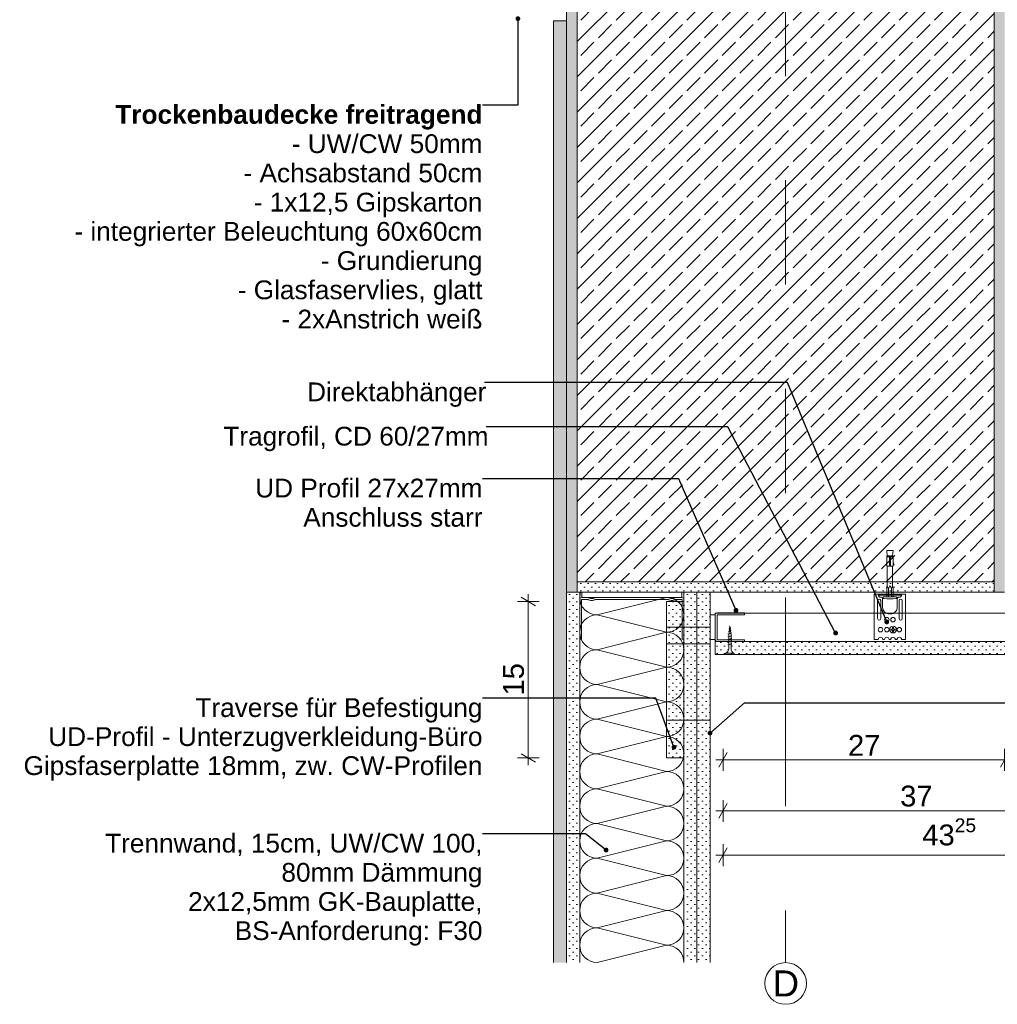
# Model space of a CAD drawing. Header units: metres. Extents: x -4 to 100, y -11 to 17.
# Tile 695 of 728: x 82.452 to 83.389, y -11.039 to -10.095. Entities that reach past the tile are written whole.
import ezdxf

# ---------------------------------------------------------------- set-up
doc = ezdxf.new("R2010")
doc.units = ezdxf.units.M
doc.header["$MEASUREMENT"] = 0
doc.linetypes.add('Strichlinie doppelt', pattern=[0.546806, 0.264583, -0.105833, 0.070556, -0.105833])
doc.linetypes.add('Wipeout_Contour', pattern=[1, 0, -1])
for name, color, linetype in [('152 - Bemaßung_ Beschriftung.Ausbau', 7, 'Continuous'), ('301 - Elemente.Linie', 7, 'Continuous'), ('302 - Elemente.Schraffur', 7, 'Continuous'), ('451 - Universal.Achsen Raster', 7, 'Continuous'), ('606 - Struktur.Wand Innen Ausbau', 7, 'Continuous'), ('608 - Struktur.Träger', 7, 'Continuous'), ('653 - Abdeckung.TB Verkofferung', 7, 'Continuous'), ('660 - Unterkonstruktion.Trockenbau', 7, 'Continuous'), ('Neubau_606 - Struktur.Wand Innen Ausbau', 7, 'Continuous'), ('Neubau_653 - Abdeckung.TB Verkofferung', 7, 'Continuous'), ('Neubau_660 - Unterkonstruktion.Trockenbau', 7, 'Continuous')]:
    doc.layers.add(name, color=color, linetype=linetype)
doc.styles.add('ERSTELLTER_STIL_1', font='txt')
doc.styles.add('ERSTELLTER_STIL_2', font='txt')
doc.dimstyles.new('ERSTELLTER_STIL__15', dxfattribs={"dimtxt": 0.02, "dimasz": 0.01064, "dimexe": 0.18, "dimexo": 0.0625, "dimgap": 0, "dimtad": 1, "dimtih": 1, "dimtoh": 1, "dimzin": 0, "dimdsep": 46, "dimtxsty": 'ERSTELLTER_STIL_2', "dimblk": 'ARROWHEAD_2', "dimblk1": 'ARROWHEAD_2', "dimblk2": 'ARROWHEAD_2', "dimcen": 0.09, "dimse1": 1, "dimse2": 1, "dimclrd": 7, "dimclre": 7, "dimclrt": 7, "dimazin": 0, "dimtfac": 1, "dimtdec": 4, "dimtmove": 0, "dimatfit": 3, "dimfxl": 1, "dimtolj": 1, "dimtzin": 0, "dimarcsym": 0})
doc.dimstyles.new('ERSTELLTER_STIL__17', dxfattribs={"dimtxt": 0.02, "dimasz": 0.01064, "dimexe": 0.18, "dimexo": 0.0625, "dimgap": 0, "dimtad": 1, "dimzin": 0, "dimdsep": 46, "dimtxsty": 'ERSTELLTER_STIL_2', "dimblk": 'ARROWHEAD_2', "dimblk1": 'ARROWHEAD_2', "dimblk2": 'ARROWHEAD_2', "dimcen": 0.09, "dimse1": 1, "dimse2": 1, "dimclrd": 7, "dimclre": 7, "dimclrt": 7, "dimazin": 0, "dimtfac": 1, "dimtdec": 4, "dimtmove": 0, "dimatfit": 3, "dimfxl": 1, "dimtolj": 1, "dimtzin": 0, "dimarcsym": 0})
doc.dimstyles.new('ERSTELLTER_STIL__7', dxfattribs={"dimtxt": 0.18, "dimasz": 0.00912, "dimexe": 0.18, "dimexo": 0.0625, "dimgap": 0, "dimtad": 0, "dimtih": 1, "dimtoh": 1, "dimdec": 4, "dimzin": 0, "dimdsep": 46, "dimcen": 0.09, "dimadec": 0, "dimazin": 0, "dimtfac": 1, "dimtdec": 4, "dimtmove": 0, "dimatfit": 3, "dimldrblk": 'ARROWHEAD_11', "dimfxl": 1, "dimtolj": 1, "dimtzin": 0, "dimarcsym": 0})
pattern_1 = [(45, (74.88612, -16.349286), (-0.003535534, 0.003535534), [0, -0.005])]

# ---------------------------------------------------------------- blocks, each defined once
blk = doc.blocks.new('*X797', base_point=(74.88612, -16.34929))
at = {"layer": 'Neubau_606 - Struktur.Wand Innen Ausbau', "color": 1, "linetype": 'Continuous', "lineweight": 5}
for p, q in [((82.98892, -10.64603), (82.9886, -10.64929)), ((82.98945, -10.64429), (82.98892, -10.64603)), ((83.07194, -10.64929), (83.05194, -10.64429)), ((83.07519, -10.64897), (83.07831, -10.64802)), ((83.07831, -10.64802), (83.0812, -10.64648)), ((83.0812, -10.64648), (83.08372, -10.6444)), ((83.08372, -10.6444), (83.08382, -10.64429)), ((82.9886, -10.64929), (82.98892, -10.65254)), ((82.98892, -10.65254), (82.98987, -10.65566)), ((82.98987, -10.65566), (82.99141, -10.65855)), ((83.07194, -10.64929), (83.00527, -10.66595)), ((83.07194, -10.64929), (83.07519, -10.64897)), ((83.07519, -10.64961), (83.07194, -10.64929)), ((83.07831, -10.65055), (83.07519, -10.64961)), ((83.0812, -10.65209), (83.07831, -10.65055)), ((83.08372, -10.65417), (83.0812, -10.65209)), ((83.08579, -10.65669), (83.08372, -10.65417)), ((83.08733, -10.65957), (83.08579, -10.65669)), ((82.99141, -10.65855), (82.99348, -10.66107)), ((82.99348, -10.66107), (82.99601, -10.66314)), ((82.99601, -10.66314), (82.99889, -10.66468)), ((82.99889, -10.66468), (83.00202, -10.66563)), ((83.00202, -10.66627), (82.99889, -10.66722)), ((83.00202, -10.66563), (83.00527, -10.66595)), ((83.00527, -10.66595), (83.00202, -10.66627)), ((83.07194, -10.68262), (83.00527, -10.66595)), ((83.08828, -10.6627), (83.08733, -10.65957)), ((83.0886, -10.66595), (83.08828, -10.6627)), ((83.08828, -10.6692), (83.0886, -10.66595)), ((82.98987, -10.67624), (82.98892, -10.67937)), ((82.99141, -10.67336), (82.98987, -10.67624)), ((82.99348, -10.67083), (82.99141, -10.67336)), ((82.99601, -10.66876), (82.99348, -10.67083)), ((82.99889, -10.66722), (82.99601, -10.66876)), ((83.08372, -10.67774), (83.08579, -10.67521)), ((83.08579, -10.67521), (83.08733, -10.67233)), ((83.08733, -10.67233), (83.08828, -10.6692)), ((82.98892, -10.67937), (82.9886, -10.68262)), ((82.9886, -10.68262), (82.98892, -10.68587)), ((82.98892, -10.68587), (82.98987, -10.689)), ((83.07194, -10.68262), (83.00527, -10.69929)), ((83.07194, -10.68262), (83.07519, -10.6823)), ((83.07519, -10.68294), (83.07194, -10.68262)), ((83.07519, -10.6823), (83.07831, -10.68135)), ((83.07831, -10.68389), (83.07519, -10.68294)), ((83.07831, -10.68135), (83.0812, -10.67981)), ((83.0812, -10.68543), (83.07831, -10.68389)), ((83.0812, -10.67981), (83.08372, -10.67774)), ((83.08372, -10.6875), (83.0812, -10.68543)), ((82.98987, -10.689), (82.99141, -10.69188)), ((82.99141, -10.69188), (82.99348, -10.6944)), ((82.99348, -10.6944), (82.99601, -10.69648)), ((83.08579, -10.69003), (83.08372, -10.6875)), ((83.08733, -10.69291), (83.08579, -10.69003)), ((83.08828, -10.69603), (83.08733, -10.69291)), ((82.99348, -10.70417), (82.99141, -10.70669)), ((82.99601, -10.70209), (82.99348, -10.70417)), ((82.99601, -10.69648), (82.99889, -10.69802)), ((82.99889, -10.70055), (82.99601, -10.70209)), ((82.99889, -10.69802), (83.00202, -10.69897)), ((83.00202, -10.69961), (82.99889, -10.70055)), ((83.00202, -10.69897), (83.00527, -10.69929)), ((83.00527, -10.69929), (83.00202, -10.69961)), ((83.07194, -10.71595), (83.00527, -10.69929)), ((83.08733, -10.70566), (83.08828, -10.70254)), ((83.0886, -10.69929), (83.08828, -10.69603)), ((83.08828, -10.70254), (83.0886, -10.69929)), ((82.98892, -10.7127), (82.9886, -10.71595)), ((82.98987, -10.70957), (82.98892, -10.7127)), ((82.99141, -10.70669), (82.98987, -10.70957)), ((83.07831, -10.71468), (83.0812, -10.71314)), ((83.0812, -10.71314), (83.08372, -10.71107)), ((83.08372, -10.71107), (83.08579, -10.70855)), ((83.08579, -10.70855), (83.08733, -10.70566)), ((82.9886, -10.71595), (82.98892, -10.7192)), ((82.98892, -10.7192), (82.98987, -10.72233)), ((82.98987, -10.72233), (82.99141, -10.72521)), ((83.07194, -10.71595), (83.00527, -10.73262)), ((83.07194, -10.71595), (83.07519, -10.71563)), ((83.07519, -10.71627), (83.07194, -10.71595)), ((83.07519, -10.71563), (83.07831, -10.71468)), ((83.07831, -10.71722), (83.07519, -10.71627)), ((83.0812, -10.71876), (83.07831, -10.71722)), ((83.08372, -10.72083), (83.0812, -10.71876)), ((83.08579, -10.72336), (83.08372, -10.72083)), ((83.08733, -10.72624), (83.08579, -10.72336)), ((82.99141, -10.72521), (82.99348, -10.72774)), ((82.99348, -10.72774), (82.99601, -10.72981)), ((82.99601, -10.72981), (82.99889, -10.73135)), ((82.99889, -10.73135), (83.00202, -10.7323)), ((83.00202, -10.73294), (82.99889, -10.73389)), ((83.00202, -10.7323), (83.00527, -10.73262)), ((83.00527, -10.73262), (83.00202, -10.73294)), ((83.07194, -10.74929), (83.00527, -10.73262)), ((83.08828, -10.72937), (83.08733, -10.72624)), ((83.0886, -10.73262), (83.08828, -10.72937)), ((83.08828, -10.73587), (83.0886, -10.73262)), ((82.99141, -10.74003), (82.98987, -10.74291)), ((82.99348, -10.7375), (82.99141, -10.74003)), ((82.99601, -10.73543), (82.99348, -10.7375)), ((82.99889, -10.73389), (82.99601, -10.73543)), ((83.08372, -10.7444), (83.08579, -10.74188)), ((83.08579, -10.74188), (83.08733, -10.739)), ((83.08733, -10.739), (83.08828, -10.73587)), ((82.98892, -10.74603), (82.9886, -10.74929)), ((82.9886, -10.74929), (82.98892, -10.75254)), ((82.98987, -10.74291), (82.98892, -10.74603)), ((83.07194, -10.74929), (83.00527, -10.76595)), ((83.07194, -10.74929), (83.07519, -10.74897)), ((83.07519, -10.74961), (83.07194, -10.74929)), ((83.07519, -10.74897), (83.07831, -10.74802)), ((83.07831, -10.75055), (83.07519, -10.74961)), ((83.07831, -10.74802), (83.0812, -10.74648)), ((83.0812, -10.75209), (83.07831, -10.75055)), ((83.0812, -10.74648), (83.08372, -10.7444)), ((82.98892, -10.75254), (82.98987, -10.75566)), ((82.98987, -10.75566), (82.99141, -10.75855)), ((82.99141, -10.75855), (82.99348, -10.76107)), ((82.99348, -10.76107), (82.99601, -10.76314)), ((83.08372, -10.75417), (83.0812, -10.75209)), ((83.08579, -10.75669), (83.08372, -10.75417)), ((83.08733, -10.75957), (83.08579, -10.75669)), ((83.08828, -10.7627), (83.08733, -10.75957)), ((82.99348, -10.77083), (82.99141, -10.77336)), ((82.99601, -10.76876), (82.99348, -10.77083)), ((82.99601, -10.76314), (82.99889, -10.76468)), ((82.99889, -10.76722), (82.99601, -10.76876)), ((82.99889, -10.76468), (83.00202, -10.76563)), ((83.00202, -10.76627), (82.99889, -10.76722)), ((83.00202, -10.76563), (83.00527, -10.76595)), ((83.00527, -10.76595), (83.00202, -10.76627)), ((83.07194, -10.78262), (83.00527, -10.76595)), ((83.08733, -10.77233), (83.08828, -10.7692)), ((83.0886, -10.76595), (83.08828, -10.7627)), ((83.08828, -10.7692), (83.0886, -10.76595)), ((82.98892, -10.77937), (82.9886, -10.78262)), ((82.98987, -10.77624), (82.98892, -10.77937)), ((82.99141, -10.77336), (82.98987, -10.77624)), ((83.07831, -10.78135), (83.0812, -10.77981)), ((83.0812, -10.77981), (83.08372, -10.77774)), ((83.08372, -10.77774), (83.08579, -10.77521)), ((83.08579, -10.77521), (83.08733, -10.77233)), ((82.9886, -10.78262), (82.98892, -10.78587)), ((82.98892, -10.78587), (82.98987, -10.789)), ((82.98987, -10.789), (82.99141, -10.79188)), ((83.07194, -10.78262), (83.00527, -10.79929)), ((83.07194, -10.78262), (83.07519, -10.7823)), ((83.07519, -10.78294), (83.07194, -10.78262)), ((83.07519, -10.7823), (83.07831, -10.78135)), ((83.07831, -10.78389), (83.07519, -10.78294)), ((83.0812, -10.78543), (83.07831, -10.78389)), ((83.08372, -10.7875), (83.0812, -10.78543)), ((83.08579, -10.79003), (83.08372, -10.7875)), ((82.99141, -10.79188), (82.99348, -10.7944)), ((82.99348, -10.7944), (82.99601, -10.79648)), ((82.99601, -10.79648), (82.99889, -10.79802)), ((82.99889, -10.79802), (83.00202, -10.79897)), ((83.00202, -10.79897), (83.00527, -10.79929)), ((83.08733, -10.79291), (83.08579, -10.79003)), ((83.08828, -10.79603), (83.08733, -10.79291)), ((83.0886, -10.79929), (83.08828, -10.79603)), ((82.99141, -10.80669), (82.98987, -10.80957)), ((82.99348, -10.80417), (82.99141, -10.80669)), ((82.99601, -10.80209), (82.99348, -10.80417)), ((82.99889, -10.80055), (82.99601, -10.80209)), ((83.00202, -10.79961), (82.99889, -10.80055)), ((83.00527, -10.79929), (83.00202, -10.79961)), ((83.07194, -10.81595), (83.00527, -10.79929)), ((83.08372, -10.81107), (83.08579, -10.80855)), ((83.08579, -10.80855), (83.08733, -10.80566)), ((83.08733, -10.80566), (83.08828, -10.80254)), ((83.08828, -10.80254), (83.0886, -10.79929)), ((82.98892, -10.8127), (82.9886, -10.81595)), ((82.9886, -10.81595), (82.98892, -10.8192)), ((82.98987, -10.80957), (82.98892, -10.8127)), ((83.07194, -10.81595), (83.00527, -10.83262)), ((83.07194, -10.81595), (83.07519, -10.81563)), ((83.07519, -10.81627), (83.07194, -10.81595)), ((83.07519, -10.81563), (83.07831, -10.81468)), ((83.07831, -10.81722), (83.07519, -10.81627)), ((83.07831, -10.81468), (83.0812, -10.81314)), ((83.0812, -10.81876), (83.07831, -10.81722)), ((83.0812, -10.81314), (83.08372, -10.81107)), ((82.98892, -10.8192), (82.98987, -10.82233)), ((82.98987, -10.82233), (82.99141, -10.82521)), ((82.99141, -10.82521), (82.99348, -10.82774)), ((83.08372, -10.82083), (83.0812, -10.81876)), ((83.08579, -10.82336), (83.08372, -10.82083)), ((83.08733, -10.82624), (83.08579, -10.82336)), ((83.08828, -10.82937), (83.08733, -10.82624)), ((82.99348, -10.82774), (82.99601, -10.82981)), ((82.99601, -10.83543), (82.99348, -10.8375)), ((82.99601, -10.82981), (82.99889, -10.83135)), ((82.99889, -10.83389), (82.99601, -10.83543)), ((82.99889, -10.83135), (83.00202, -10.8323)), ((83.00202, -10.83294), (82.99889, -10.83389)), ((83.00202, -10.8323), (83.00527, -10.83262)), ((83.00527, -10.83262), (83.00202, -10.83294)), ((83.07194, -10.84929), (83.00527, -10.83262)), ((83.08733, -10.839), (83.08828, -10.83587)), ((83.0886, -10.83262), (83.08828, -10.82937)), ((83.08828, -10.83587), (83.0886, -10.83262)), ((82.98892, -10.84603), (82.9886, -10.84929)), ((82.98987, -10.84291), (82.98892, -10.84603)), ((82.99141, -10.84003), (82.98987, -10.84291)), ((82.99348, -10.8375), (82.99141, -10.84003)), ((83.0812, -10.84648), (83.08372, -10.8444)), ((83.08372, -10.8444), (83.08579, -10.84188)), ((83.08579, -10.84188), (83.08733, -10.839)), ((82.9886, -10.84929), (82.98892, -10.85254)), ((82.98892, -10.85254), (82.98987, -10.85566)), ((82.98987, -10.85566), (82.99141, -10.85855)), ((83.07194, -10.84929), (83.00527, -10.86595)), ((83.07194, -10.84929), (83.07519, -10.84897)), ((83.07519, -10.84961), (83.07194, -10.84929)), ((83.07519, -10.84897), (83.07831, -10.84802)), ((83.07831, -10.85055), (83.07519, -10.84961)), ((83.07831, -10.84802), (83.0812, -10.84648)), ((83.0812, -10.85209), (83.07831, -10.85055)), ((83.08372, -10.85417), (83.0812, -10.85209)), ((83.08579, -10.85669), (83.08372, -10.85417)), ((82.99141, -10.85855), (82.99348, -10.86107)), ((82.99348, -10.86107), (82.99601, -10.86314)), ((82.99601, -10.86314), (82.99889, -10.86468)), ((82.99889, -10.86468), (83.00202, -10.86563)), ((83.08733, -10.85957), (83.08579, -10.85669)), ((83.08828, -10.8627), (83.08733, -10.85957)), ((83.0886, -10.86595), (83.08828, -10.8627)), ((82.99141, -10.87336), (82.98987, -10.87624)), ((82.99348, -10.87083), (82.99141, -10.87336)), ((82.99601, -10.86876), (82.99348, -10.87083)), ((82.99889, -10.86722), (82.99601, -10.86876)), ((83.00202, -10.86627), (82.99889, -10.86722)), ((83.00202, -10.86563), (83.00527, -10.86595)), ((83.00527, -10.86595), (83.00202, -10.86627)), ((83.07194, -10.88262), (83.00527, -10.86595)), ((83.08579, -10.87521), (83.08733, -10.87233)), ((83.08733, -10.87233), (83.08828, -10.8692)), ((83.08828, -10.8692), (83.0886, -10.86595)), ((82.98892, -10.87937), (82.9886, -10.88262)), ((82.9886, -10.88262), (82.98892, -10.88587)), ((82.98987, -10.87624), (82.98892, -10.87937)), ((83.07194, -10.88262), (83.00527, -10.89929)), ((83.07194, -10.88262), (83.07519, -10.8823)), ((83.07519, -10.88294), (83.07194, -10.88262)), ((83.07519, -10.8823), (83.07831, -10.88135)), ((83.07831, -10.88389), (83.07519, -10.88294)), ((83.07831, -10.88135), (83.0812, -10.87981)), ((83.0812, -10.88543), (83.07831, -10.88389)), ((83.0812, -10.87981), (83.08372, -10.87774)), ((83.08372, -10.87774), (83.08579, -10.87521)), ((82.98892, -10.88587), (82.98987, -10.889)), ((82.98987, -10.889), (82.99141, -10.89188)), ((82.99141, -10.89188), (82.99348, -10.8944)), ((83.08372, -10.8875), (83.0812, -10.88543)), ((83.08579, -10.89003), (83.08372, -10.8875)), ((83.08733, -10.89291), (83.08579, -10.89003)), ((83.08828, -10.89603), (83.08733, -10.89291)), ((82.99348, -10.8944), (82.99601, -10.89648)), ((82.99601, -10.90209), (82.99348, -10.90417)), ((82.99601, -10.89648), (82.99889, -10.89802)), ((82.99889, -10.90055), (82.99601, -10.90209)), ((82.99889, -10.89802), (83.00202, -10.89897)), ((83.00202, -10.89961), (82.99889, -10.90055)), ((83.00202, -10.89897), (83.00527, -10.89929)), ((83.00527, -10.89929), (83.00202, -10.89961)), ((83.07194, -10.91595), (83.00527, -10.89929)), ((83.08733, -10.90566), (83.08828, -10.90254)), ((83.0886, -10.89929), (83.08828, -10.89603)), ((83.08828, -10.90254), (83.0886, -10.89929)), ((82.98987, -10.90957), (82.98892, -10.9127)), ((82.99141, -10.90669), (82.98987, -10.90957)), ((82.99348, -10.90417), (82.99141, -10.90669)), ((83.0812, -10.91314), (83.08372, -10.91107)), ((83.08372, -10.91107), (83.08579, -10.90855)), ((83.08579, -10.90855), (83.08733, -10.90566)), ((82.98892, -10.9127), (82.9886, -10.91595)), ((82.9886, -10.91595), (82.98892, -10.9192)), ((82.98892, -10.9192), (82.98987, -10.92233)), ((83.07194, -10.91595), (83.00527, -10.93262)), ((83.07194, -10.91595), (83.07519, -10.91563)), ((83.07519, -10.91627), (83.07194, -10.91595)), ((83.07519, -10.91563), (83.07831, -10.91468)), ((83.07831, -10.91722), (83.07519, -10.91627)), ((83.07831, -10.91468), (83.0812, -10.91314)), ((83.0812, -10.91876), (83.07831, -10.91722)), ((83.08372, -10.92083), (83.0812, -10.91876)), ((83.08579, -10.92336), (83.08372, -10.92083)), ((82.98987, -10.92233), (82.99141, -10.92521)), ((82.99141, -10.92521), (82.99348, -10.92774)), ((82.99348, -10.92774), (82.99601, -10.92981)), ((82.99601, -10.92981), (82.99889, -10.93135)), ((82.99889, -10.93135), (83.00202, -10.9323)), ((83.08733, -10.92624), (83.08579, -10.92336)), ((83.08828, -10.92937), (83.08733, -10.92624)), ((83.0886, -10.93262), (83.08828, -10.92937)), ((82.99141, -10.94003), (82.98987, -10.94291)), ((82.99348, -10.9375), (82.99141, -10.94003)), ((82.99601, -10.93543), (82.99348, -10.9375)), ((82.99889, -10.93389), (82.99601, -10.93543)), ((83.00202, -10.93294), (82.99889, -10.93389)), ((83.00202, -10.9323), (83.00527, -10.93262)), ((83.00527, -10.93262), (83.00202, -10.93294)), ((83.07194, -10.94929), (83.00527, -10.93262)), ((83.08579, -10.94188), (83.08733, -10.939)), ((83.08733, -10.939), (83.08828, -10.93587)), ((83.08828, -10.93587), (83.0886, -10.93262)), ((82.98892, -10.94603), (82.9886, -10.94929)), ((82.9886, -10.94929), (82.98892, -10.95254)), ((82.98987, -10.94291), (82.98892, -10.94603)), ((83.07194, -10.94929), (83.00527, -10.96595)), ((83.07194, -10.94929), (83.07519, -10.94897)), ((83.07519, -10.94961), (83.07194, -10.94929)), ((83.07519, -10.94897), (83.07831, -10.94802)), ((83.07831, -10.95055), (83.07519, -10.94961)), ((83.07831, -10.94802), (83.0812, -10.94648)), ((83.0812, -10.94648), (83.08372, -10.9444)), ((83.08372, -10.9444), (83.08579, -10.94188)), ((82.98892, -10.95254), (82.98987, -10.95566)), ((82.98987, -10.95566), (82.99141, -10.95855)), ((82.99141, -10.95855), (82.99348, -10.96107)), ((83.0812, -10.95209), (83.07831, -10.95055)), ((83.08372, -10.95417), (83.0812, -10.95209)), ((83.08579, -10.95669), (83.08372, -10.95417)), ((83.08733, -10.95957), (83.08579, -10.95669)), ((83.08828, -10.9627), (83.08733, -10.95957)), ((82.99348, -10.96107), (82.99601, -10.96314)), ((82.99601, -10.96876), (82.99348, -10.97083)), ((82.99601, -10.96314), (82.99889, -10.96468)), ((82.99889, -10.96722), (82.99601, -10.96876)), ((82.99889, -10.96468), (83.00202, -10.96563)), ((83.00202, -10.96627), (82.99889, -10.96722)), ((83.00202, -10.96563), (83.00527, -10.96595)), ((83.00527, -10.96595), (83.00202, -10.96627)), ((83.07194, -10.98262), (83.00527, -10.96595)), ((83.0886, -10.96595), (83.08828, -10.9627)), ((83.08828, -10.9692), (83.0886, -10.96595)), ((82.98987, -10.97624), (82.98892, -10.97937)), ((82.99141, -10.97336), (82.98987, -10.97624)), ((82.99348, -10.97083), (82.99141, -10.97336)), ((83.0812, -10.97981), (83.08372, -10.97774)), ((83.08372, -10.97774), (83.08579, -10.97521)), ((83.08579, -10.97521), (83.08733, -10.97233)), ((83.08733, -10.97233), (83.08828, -10.9692)), ((82.98892, -10.97937), (82.9886, -10.98262)), ((82.9886, -10.98262), (82.98892, -10.98587)), ((82.98892, -10.98587), (82.98987, -10.989)), ((83.07194, -10.98262), (83.00527, -10.99929)), ((83.07194, -10.98262), (83.07519, -10.9823)), ((83.07519, -10.98294), (83.07194, -10.98262)), ((83.07519, -10.9823), (83.07831, -10.98135)), ((83.07831, -10.98389), (83.07519, -10.98294)), ((83.07831, -10.98135), (83.0812, -10.97981)), ((83.0812, -10.98543), (83.07831, -10.98389)), ((83.08372, -10.9875), (83.0812, -10.98543)), ((83.08579, -10.99003), (83.08372, -10.9875)), ((82.98987, -10.989), (82.99141, -10.99188)), ((82.99141, -10.99188), (82.99348, -10.9944)), ((82.99348, -10.9944), (82.99601, -10.99648)), ((82.99601, -10.99648), (82.99889, -10.99802)), ((83.08733, -10.99291), (83.08579, -10.99003)), ((83.08828, -10.99603), (83.08733, -10.99291)), ((83.0886, -10.99929), (83.08828, -10.99603)), ((82.99889, -10.99802), (83.00202, -10.99897)), ((83.00202, -10.99897), (83.00527, -10.99929))]:
    blk.add_line(p, q, dxfattribs=at)
blk = doc.blocks.new('*D801', base_point=(74.88612, -16.34929))
at = {"layer": '152 - Bemaßung_ Beschriftung.Ausbau', "color": 7, "linetype": 'Continuous', "lineweight": 5}
for p, q in [((83.13016, -10.79801), (83.12208, -10.81201)), ((83.12612, -10.81551), (83.12612, -10.79451)), ((83.40014, -10.79801), (83.39206, -10.81201)), ((83.3961, -10.81551), (83.3961, -10.79451)), ((83.11927, -10.80501), (83.12612, -10.80501)), ((83.12612, -10.80501), (83.3961, -10.80501))]:
    blk.add_line(p, q, dxfattribs=at)
at = {"layer": '152 - Bemaßung_ Beschriftung.Ausbau', "color": 7, "lineweight": 5, "insert": (83.24593, -10.80101), "char_height": 0.02, "attachment_point": 7, "style": 'ERSTELLTER_STIL_2'}
blk.add_mtext('\\A1;{\\pql;\\fArial|b0|i0|c0|p38;27}', dxfattribs=at)
blk = doc.blocks.new('ARROWHEAD_2')
at = {"color": 0, "linetype": 'Continuous', "lineweight": 0}
for p, q in [((0, 0), (-1, 0)), ((-0.378, -0.655), (0.378, 0.655))]:
    blk.add_line(p, q, dxfattribs=at)
blk = doc.blocks.new('*D805', base_point=(74.88612, -16.34929))
at = {"layer": '152 - Bemaßung_ Beschriftung.Ausbau', "color": 7, "linetype": 'Continuous', "lineweight": 5}
for p, q in [((83.12612, -10.86442), (83.12612, -10.84342)), ((83.4961, -10.86442), (83.4961, -10.84342)), ((83.11927, -10.85392), (83.12612, -10.85392)), ((83.13016, -10.84692), (83.12208, -10.86092)), ((83.12612, -10.85392), (83.4961, -10.85392)), ((83.50014, -10.84692), (83.49206, -10.86092))]:
    blk.add_line(p, q, dxfattribs=at)
at = {"layer": '152 - Bemaßung_ Beschriftung.Ausbau', "color": 7, "lineweight": 5, "insert": (83.29593, -10.84992), "char_height": 0.02, "attachment_point": 7, "style": 'ERSTELLTER_STIL_2'}
blk.add_mtext('\\A1;{\\pql;\\fArial|b0|i0|c0|p38;37}', dxfattribs=at)
blk = doc.blocks.new('*D808', base_point=(74.88612, -16.34929))
at = {"layer": '152 - Bemaßung_ Beschriftung.Ausbau', "color": 7, "linetype": 'Continuous', "lineweight": 5}
for p, q in [((83.13016, -10.88941), (83.12208, -10.90341)), ((83.12612, -10.90691), (83.12612, -10.88591)), ((83.55456, -10.90341), (83.56264, -10.88941)), ((83.5586, -10.90691), (83.5586, -10.88591)), ((83.11927, -10.89641), (83.12612, -10.89641)), ((83.12612, -10.89641), (83.5586, -10.89641)), ((83.5586, -10.89641), (83.56545, -10.89641))]:
    blk.add_line(p, q, dxfattribs=at)
at = {"layer": '152 - Bemaßung_ Beschriftung.Ausbau', "color": 7, "lineweight": 5, "insert": (83.31717, -10.89276), "char_height": 0.02, "attachment_point": 7, "style": 'ERSTELLTER_STIL_2'}
blk.add_mtext('\\A1;{\\pql;\\fArial|b0|i0|c0|p38;43\\fArial|b0|i0|c0|p38;\\A1{\\H.66x;\\S25^  ;}}', dxfattribs=at)
blk = doc.blocks.new('*D809', base_point=(74.88612, -16.34929))
at = {"layer": '152 - Bemaßung_ Beschriftung.Ausbau', "color": 7, "linetype": 'Continuous', "lineweight": 5}
for p, q in [((82.93936, -10.65306), (82.93936, -10.64622)), ((82.94986, -10.65306), (82.92886, -10.65306)), ((82.94636, -10.6571), (82.93236, -10.64902)), ((82.93936, -10.80306), (82.93936, -10.65306)), ((82.93236, -10.79902), (82.94636, -10.8071)), ((82.94986, -10.80306), (82.92886, -10.80306)), ((82.93936, -10.80991), (82.93936, -10.80306))]:
    blk.add_line(p, q, dxfattribs=at)
at = {"layer": '152 - Bemaßung_ Beschriftung.Ausbau', "color": 7, "lineweight": 5, "insert": (82.93536, -10.74324), "char_height": 0.02, "attachment_point": 7, "rotation": 90, "style": 'ERSTELLTER_STIL_2'}
blk.add_mtext('\\A1;{\\pql;\\fArial|b0|i0|c0|p38;15}', dxfattribs=at)
blk = doc.blocks.new('ARROWHEAD_11')
at = {"color": 0, "linetype": 'Continuous', "lineweight": 0}
blk.add_line((0, 0), (-1, 0), dxfattribs=at)
at = {"color": 0, "linetype": 'Continuous', "lineweight": 0, "const_width": 0.25, "flags": 128}
blk.add_lwpolyline([(-0.125, 0, 1), (0.125, 0, 1)], format="xyb", close=True, dxfattribs=at)

msp = doc.modelspace()

# ---------------------------------------------------------------- hatches: boundary and pattern name
at = {"layer": '302 - Elemente.Schraffur', "linetype": 'Continuous', "lineweight": 13, "true_color": 0xafafaf}
msp.add_hatch(color=253, dxfattribs=at).paths.add_polyline_path([(83.28556, -10.66504, -0.09902), (83.28306, -10.66454), (83.28906, -10.66454, -0.09902), (83.28656, -10.66504)])
at = {"layer": '608 - Struktur.Träger', "linetype": 'Continuous', "lineweight": 5}
h = msp.add_hatch(dxfattribs=at)
h.set_pattern_fill('Gips_0003', style=0, pattern_type=2)
h.set_pattern_definition(pattern_1)
h.paths.add_polyline_path([(82.9761, -9.98429), (82.9761, -10.64429), (82.9861, -10.64429), (82.9861, -10.63429), (82.9861, -9.98429)])
h = msp.add_hatch(dxfattribs=at)
h.set_pattern_fill('Beton__Stahlbeton_0003', style=0, pattern_type=2)
h.set_pattern_definition([(45, (74.88612, -16.349286), (-0.016970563, 0.016970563), []), (45, (74.877635, -16.3408), (-0.016970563, 0.016970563), [0.018, -0.006])])
h.paths.add_polyline_path([(82.9861, -10.63429), (83.3861, -10.63429), (83.3861, -9.98429), (82.9861, -9.98429)])
h = msp.add_hatch(dxfattribs=at)
h.set_pattern_fill('Gips_0003', style=0, pattern_type=2)
h.set_pattern_definition(pattern_1)
h.paths.add_polyline_path([(83.3961, -9.98429), (83.3861, -9.98429), (83.3861, -10.63429), (83.3861, -10.64429), (83.3961, -10.64429)])
h = msp.add_hatch(dxfattribs=at)
h.set_pattern_fill('Gips_0003', style=0, pattern_type=2)
h.set_pattern_definition(pattern_1)
h.paths.add_polyline_path([(82.9861, -10.63429), (82.9861, -10.64429), (83.3861, -10.64429), (83.3861, -10.63429)])
at = {"layer": 'Neubau_606 - Struktur.Wand Innen Ausbau', "linetype": 'Continuous', "lineweight": 5}
h = msp.add_hatch(dxfattribs=at)
h.set_pattern_fill('Gips_0003', style=0, pattern_type=2)
h.set_pattern_definition(pattern_1)
h.paths.add_polyline_path([(82.9636, -10.09631), (82.9636, -10.99929), (82.9761, -10.99929), (82.9761, -10.74631), (82.9761, -10.09631)])
h = msp.add_hatch(dxfattribs=at)
h.set_pattern_fill('Gips_0003', style=0, pattern_type=2)
h.set_pattern_definition(pattern_1)
h.paths.add_polyline_path([(82.9761, -10.64429), (82.9761, -10.99929), (82.9886, -10.99929), (82.9886, -10.64429)])
h = msp.add_hatch(dxfattribs=at)
h.set_pattern_fill('Gips_0003', style=0, pattern_type=2)
h.set_pattern_definition(pattern_1)
h.paths.add_polyline_path([(83.0886, -10.99929), (83.1011, -10.99929), (83.1011, -10.64429), (83.0886, -10.64429)])
h = msp.add_hatch(dxfattribs=at)
h.set_pattern_fill('Gips_0003', style=0, pattern_type=2)
h.set_pattern_definition(pattern_1)
h.paths.add_polyline_path([(83.1011, -10.99929), (83.1136, -10.99929), (83.1136, -10.64429), (83.1011, -10.64429)])
at = {"layer": 'Neubau_653 - Abdeckung.TB Verkofferung', "linetype": 'Continuous', "lineweight": 5}
h = msp.add_hatch(dxfattribs=at)
h.set_pattern_fill('Gips_0003', style=0, pattern_type=2)
h.set_pattern_definition(pattern_1)
h.paths.add_polyline_path([(83.5461, -10.70379), (83.1186, -10.70379), (83.1186, -10.69129), (83.4961, -10.69129), (83.5461, -10.69129)])

# ---------------------------------------------------------------- linework, layer by layer
at = {"layer": '301 - Elemente.Linie', "color": 1, "linetype": 'Continuous', "lineweight": 5}
for p, q in [((83.2856, -10.61029), (83.2831, -10.61029)), ((83.2891, -10.61029), (83.2866, -10.61029)), ((83.2866, -10.61929), (83.2856, -10.61929)), ((83.2751, -10.64704), (83.2811, -10.64704)), ((83.29682, -10.64604), (83.27538, -10.64604)), ((83.2846, -10.64104), (83.2846, -10.64854)), ((83.2876, -10.64854), (83.2876, -10.64104)), ((83.2971, -10.64704), (83.2911, -10.64704)), ((83.28306, -10.66454), (83.28906, -10.66454))]:
    msp.add_line(p, q, dxfattribs=at)
for points in [[(83.2886, -10.60929), (83.2891, -10.60429), (83.2831, -10.60429), (83.2836, -10.60929)], [(83.2831, -10.61829), (83.2821, -10.61806), (83.2831, -10.61529)], [(83.2891, -10.61829), (83.2901, -10.61806), (83.2891, -10.61529)]]:
    msp.add_lwpolyline(points, dxfattribs=at)
for points in [[(83.2856, -10.61929), (83.2831, -10.61929), (83.2831, -10.60929), (83.2856, -10.60929)], [(83.2891, -10.60929), (83.2866, -10.60929), (83.2866, -10.61929), (83.2891, -10.61929)]]:
    msp.add_lwpolyline(points, close=True, dxfattribs=at)
at = {"layer": '301 - Elemente.Linie', "color": 1, "linetype": 'Continuous', "lineweight": 5, "flags": 128}
for points in [[(83.2831, -10.64854), (83.2831, -10.64104), (83.2836, -10.63792), (83.2836, -10.61929)], [(83.2891, -10.64854), (83.2891, -10.64104), (83.2886, -10.63792), (83.2886, -10.61929)], [(83.2911, -10.64604), (83.2911, -10.64704), (83.2811, -10.64704), (83.2811, -10.64604)]]:
    msp.add_lwpolyline(points, dxfattribs=at)
msp.add_lwpolyline([(83.2886, -10.63792), (83.2876, -10.64104), (83.28633, -10.63807, 0.659396), (83.28587, -10.63807), (83.2846, -10.64104), (83.2836, -10.63792)], format="xyb", dxfattribs=at)
for points in [[(83.2931, -10.65033), (83.2931, -10.65854, -0.414214), (83.2866, -10.66504), (83.2856, -10.66504, -0.414214), (83.2791, -10.65854), (83.2791, -10.65033, 0.414214), (83.2776, -10.64883), (83.27675, -10.64883, -0.106221), (83.27613, -10.6487, -0.101364), (83.27559, -10.64831, -0.095175), (83.27523, -10.64773, -0.091218), (83.2751, -10.64704, -0.091218), (83.27523, -10.64634, -0.047767), (83.27538, -10.64604), (83.2711, -10.64604), (83.2711, -10.68954), (83.27495, -10.68954, -1), (83.27925, -10.68954), (83.28095, -10.68954, -1), (83.28525, -10.68954), (83.28695, -10.68954, -1), (83.29125, -10.68954), (83.29295, -10.68954, -1), (83.29725, -10.68954), (83.3011, -10.68954), (83.3011, -10.64604), (83.29682, -10.64604, -0.047767), (83.29697, -10.64634, -0.091218), (83.2971, -10.64704, -0.091218), (83.29697, -10.64773, -0.095175), (83.29662, -10.64831, -0.101364), (83.29608, -10.6487, -0.106221), (83.29545, -10.64883), (83.2946, -10.64883, 0.414214)], [(83.27435, -10.66954), (83.27435, -10.65229, -1), (83.27735, -10.65229), (83.27735, -10.66954, -1)], [(83.29785, -10.65229), (83.29785, -10.66954, -1), (83.29485, -10.66954), (83.29485, -10.65229, -1)], [(83.2896, -10.67804), (83.2896, -10.67904, 0.414214), (83.2901, -10.67954), (83.2911, -10.67954), (83.2911, -10.68054), (83.2901, -10.68054, 0.414214), (83.2896, -10.68104), (83.2896, -10.68204), (83.2886, -10.68204), (83.2886, -10.68104, 0.414214), (83.2881, -10.68054), (83.2871, -10.68054), (83.2871, -10.67954), (83.2881, -10.67954, 0.414214), (83.2886, -10.67904), (83.2886, -10.67804)]]:
    msp.add_lwpolyline(points, format="xyb", close=True, dxfattribs=at)
at = {"layer": '301 - Elemente.Linie', "color": 1, "linetype": 'Continuous', "lineweight": 5}
msp.add_lwpolyline([(83.29214, -10.65019), (83.28916, -10.65042, -0.038322), (83.28304, -10.65042), (83.28006, -10.65019, -0.39195), (83.2796, -10.64969), (83.2796, -10.64904, -0.414214), (83.2801, -10.64854), (83.2921, -10.64854, -0.414214), (83.2926, -10.64904), (83.2926, -10.64969, -0.39195)], format="xyb", close=True, dxfattribs=at)
for centre, radius in [((83.2831, -10.67054), 0.00215), ((83.2891, -10.67054), 0.00215), ((83.2771, -10.68004), 0.00215), ((83.2831, -10.68004), 0.00215), ((83.2891, -10.68004), 0.00325), ((83.2951, -10.68004), 0.00215)]:
    msp.add_circle(centre, radius, dxfattribs=at)
at = {"layer": '451 - Universal.Achsen Raster', "color": 160, "linetype": 'Strichlinie doppelt', "lineweight": 9, "ltscale": 0.2, "true_color": 0x3232ff}
for p, q in [((83.1861, -9.84929), (83.1861, -10.74929)), ((83.1861, -10.74929), (83.1861, -10.99929))]:
    msp.add_line(p, q, dxfattribs=at)
at = {"layer": '451 - Universal.Achsen Raster', "color": 160, "linetype": 'Continuous', "lineweight": 9, "true_color": 0x3232ff}
msp.add_circle((83.1861, -11.01929), 0.02, dxfattribs=at)
at = {"layer": '451 - Universal.Achsen Raster', "color": 160, "linetype": 'Strichlinie doppelt', "lineweight": 9, "ltscale": 0.2, "true_color": 0x3232ff}
msp.add_point((83.1861, -10.74929), dxfattribs=at)
msp.add_point((83.1861, -10.74929), dxfattribs=at)
at = {"layer": '608 - Struktur.Träger', "color": 7, "linetype": 'Continuous', "lineweight": 13}
for p, q in [((82.9861, -9.98429), (82.9861, -10.63429)), ((83.3861, -9.98429), (83.3861, -10.63429)), ((83.3861, -10.63429), (82.9861, -10.63429))]:
    msp.add_line(p, q, dxfattribs=at)
at = {"layer": '608 - Struktur.Träger', "color": 7, "linetype": 'Continuous', "lineweight": 5}
for p, q in [((82.9861, -10.63429), (82.9861, -10.64429)), ((83.3861, -10.63429), (83.3861, -10.64429)), ((83.3961, -10.64429), (83.1136, -10.64429))]:
    msp.add_line(p, q, dxfattribs=at)
at = {"layer": '608 - Struktur.Träger', "color": 7, "linetype": 'Continuous', "lineweight": 5, "flags": 128}
msp.add_lwpolyline([(82.9761, -9.99429), (82.9761, -10.02129), (82.9761, -10.09631)], dxfattribs=at)
at = {"layer": '653 - Abdeckung.TB Verkofferung', "color": 1, "linetype": 'Continuous', "lineweight": 9, "flags": 128}
msp.add_lwpolyline([(83.1186, -10.66429), (83.4961, -10.66429), (83.4961, -10.69129), (83.1186, -10.69129)], close=True, dxfattribs=at)
at = {"layer": '653 - Abdeckung.TB Verkofferung', "color": 7, "linetype": 'Continuous', "lineweight": 18, "flags": 128}
for points in [[(83.07195, -10.67779), (83.1136, -10.67779)], [(83.07195, -10.6937), (83.1136, -10.6937)], [(83.07195, -10.76673), (83.1136, -10.76673)]]:
    msp.add_lwpolyline(points, dxfattribs=at)
at = {"layer": 'Neubau_606 - Struktur.Wand Innen Ausbau', "color": 1, "linetype": 'Continuous', "lineweight": 13}
for p, q in [((82.9761, -10.09631), (82.9636, -10.09631)), ((82.9636, -10.09631), (82.9636, -10.99929)), ((82.9886, -10.64429), (82.9886, -10.99929)), ((83.0886, -10.64429), (83.0886, -10.99929)), ((83.1136, -10.64429), (83.1136, -10.99929))]:
    msp.add_line(p, q, dxfattribs=at)
at = {"layer": 'Neubau_606 - Struktur.Wand Innen Ausbau', "color": 1, "linetype": 'Continuous', "lineweight": 9}
msp.add_line((83.1011, -10.64429), (83.1011, -10.99929), dxfattribs=at)
at = {"layer": 'Neubau_606 - Struktur.Wand Innen Ausbau', "color": 1, "linetype": 'Continuous', "lineweight": 9, "flags": 128}
msp.add_lwpolyline([(82.9761, -10.09631), (82.9761, -10.64631), (82.9761, -10.99929)], dxfattribs=at)
at = {"layer": 'Neubau_606 - Struktur.Wand Innen Ausbau', "color": 1, "linetype": 'Continuous', "lineweight": 13, "flags": 128}
msp.add_lwpolyline([(83.1136, -10.64429), (83.1011, -10.64429), (83.0886, -10.64429), (82.9886, -10.64429), (82.9861, -10.64429), (82.9761, -10.64429)], dxfattribs=at)
at = {"layer": 'Neubau_653 - Abdeckung.TB Verkofferung', "color": 1, "linetype": 'Continuous', "lineweight": 13, "flags": 128}
msp.add_lwpolyline([(83.5461, -10.70379), (83.1186, -10.70379), (83.1186, -10.69129), (83.4961, -10.69129), (83.5461, -10.69129)], close=True, dxfattribs=at)
at = {"layer": 'Neubau_660 - Unterkonstruktion.Trockenbau', "color": 1, "linetype": 'Continuous', "lineweight": 5}
for p, q in [((83.13425, -10.68361), (83.13081, -10.68442)), ((83.13388, -10.68138), (83.13128, -10.68191)), ((83.13355, -10.67914), (83.13175, -10.6794)), ((83.1346, -10.68599), (83.1306, -10.68699)), ((83.1346, -10.68859), (83.1306, -10.68959)), ((83.1346, -10.69119), (83.1306, -10.69219)), ((83.1346, -10.69379), (83.1306, -10.69479)), ((83.13685, -10.70279), (83.12835, -10.70279))]:
    msp.add_line(p, q, dxfattribs=at)
at = {"layer": 'Neubau_660 - Unterkonstruktion.Trockenbau', "color": 1, "linetype": 'Continuous', "lineweight": 5, "flags": 128}
msp.add_lwpolyline([(83.1186, -10.66604), (83.1136, -10.66604), (83.1136, -10.68954), (83.1186, -10.68954)], close=True, dxfattribs=at)
for points in [[(83.1466, -10.69154), (83.1206, -10.69154, -0.414214), (83.1186, -10.68954), (83.1186, -10.66604, -0.414214), (83.1206, -10.66404), (83.1466, -10.66404), (83.1466, -10.66579), (83.1206, -10.66579, 0.414214), (83.12035, -10.66604), (83.12035, -10.68954, 0.414214), (83.1206, -10.68979), (83.1466, -10.68979)], [(83.13148, -10.68572), (83.13148, -10.69829, -0.304192), (83.12835, -10.70279), (83.12835, -10.70379), (83.13685, -10.70379), (83.13685, -10.70279, -0.304191), (83.13373, -10.69829), (83.13373, -10.68572), (83.1326, -10.67658)]]:
    msp.add_lwpolyline(points, format="xyb", close=True, dxfattribs=at)

# ---------------------------------------------------------------- block references
at = {"layer": 'Neubau_606 - Struktur.Wand Innen Ausbau', "color": 1, "linetype": 'Continuous', "lineweight": 5}
msp.add_blockref('*X797', (74.88612, -16.34929), dxfattribs=at)

# ---------------------------------------------------------------- texts
at = {"layer": '152 - Bemaßung_ Beschriftung.Ausbau', "color": 7, "linetype": 'Continuous', "lineweight": 9, "char_height": 0.018, "attachment_point": 3}
for s, insert, line_spacing_factor, style in [('\\A1;{\\pqr;\\fArial|b1|i0|c0|p38;Trockenbaudecke freitragend\\P\\pqr;\\fArial|b0|i0|c0|p38;- UW/CW 50mm\\P\\pqr;\\fArial|b0|i0|c0|p38;- \\fArial|b0|i0|c0|p38;Achsabstand \\fArial|b0|i0|c0|p38;50cm\\P\\pqr;\\fArial|b0|i0|c0|p38;- 1x12,5 Gipskarton\\P\\pqr;\\fArial|b0|i0|c0|p38;- integrierter Beleuchtung 60x60cm\\P\\pqr;\\fArial|b0|i0|c0|p38;- Grundierung\\P\\pqr;\\fArial|b0|i0|c0|p38;- Glasfaservlies, glatt\\P\\pqr;\\fArial|b0|i0|c0|p38;- 2xAnstrich weiß}', (82.89542, -10.17712), 0.934166, 'ERSTELLTER_STIL_1'), ('\\A1;{\\pqr;\\fArial|b0|i0|c0|p38;UD Profil 27x27mm\\P\\pqr;\\fArial|b0|i0|c0|p38;Anschluss starr}', (82.89542, -10.53536), 0.93321, 'ERSTELLTER_STIL_2'), ('\\A1;{\\pqr;\\fArial|b0|i0|c0|p38;Traverse für Befestigung\\P\\pqr;\\fArial|b0|i0|c0|p38;UD-Profil - Unterzugverkleidung-Büro\\P\\pqr;\\fArial|b0|i0|c0|p38;Gipsfaserplatte 18mm\\fArial|b0|i0|c0|p38;, zw. CW-Profilen}', (82.89542, -10.74581), 0.927341, 'ERSTELLTER_STIL_2'), ('\\A1;{\\pqr;\\fArial|b0|i0|c0|p38;Trennwand, \\fArial|b0|i0|c0|p38;15cm, \\fArial|b0|i0|c0|p38;UW/CW 100,\\P\\pqr;\\fArial|b0|i0|c0|p38;80mm Dämmung\\P\\pqr;\\fArial|b0|i0|c0|p38;2x12,5mm GK-Bauplatte,\\P\\pqr;\\fArial|b0|i0|c0|p38;BS-Anforderung: F30}', (82.89542, -10.8758), 0.931677, 'ERSTELLTER_STIL_2')]:
    msp.add_mtext(s, dxfattribs=dict(at, insert=insert, line_spacing_factor=line_spacing_factor, style=style))
at = {"layer": '152 - Bemaßung_ Beschriftung.Ausbau', "color": 7, "linetype": 'Continuous', "lineweight": 9, "char_height": 0.018, "attachment_point": 1, "style": 'ERSTELLTER_STIL_2'}
for s, insert in [('\\A1;{\\pql;\\fArial|b0|i0|c0|p38;Direktabhänger}', (82.72723, -10.44312)), ('\\A1;{\\pql;\\fArial|b0|i0|c0|p38;Trag\\fArial|b0|i0|c0|p38;rofil, \\fArial|b0|i0|c0|p38;CD 60/27\\fArial|b0|i0|c0|p38;mm}', (82.64692, -10.48561))]:
    msp.add_mtext(s, dxfattribs=dict(at, insert=insert))
at = {"layer": '451 - Universal.Achsen Raster', "color": 160, "lineweight": 9, "true_color": 0x3232ff, "insert": (83.17376, -11.00679), "char_height": 0.025, "attachment_point": 1, "style": 'ERSTELLTER_STIL_2'}
msp.add_mtext('\\A1;{\\pql;\\pt0;\\fArial|b0|i0|c0|p38;D}', dxfattribs=at)

# ---------------------------------------------------------------- dimensions: what is measured, and where the dimension line sits
at = {"layer": '152 - Bemaßung_ Beschriftung.Ausbau', "color": 7, "linetype": 'Continuous', "lineweight": 5}
for base, p2, picture, middle in [((83.4961, -10.85392), (83.4961, -10.62589), '*D805', (83.31118, -10.83992)), ((83.3961, -10.80501), (83.3961, -10.64429), '*D801', (83.26118, -10.79101)), ((83.5586, -10.89641), (83.5586, -10.70379), '*D808', (83.36705, -10.88241))]:
    dim = msp.add_linear_dim(base=base, p1=(83.12612, -10.64429), p2=p2, dimstyle='ERSTELLTER_STIL__15', dxfattribs=at)
    dim.commit()
    dim.dimension.update_dxf_attribs({"geometry": picture, "text_midpoint": middle, "dimtype": 160})
dim = msp.add_linear_dim(base=(82.93936, -10.65306), p1=(83.07195, -10.80306), p2=(83.07195, -10.65306), angle=90, dimstyle='ERSTELLTER_STIL__17', dxfattribs=at)
dim.commit()
dim.dimension.update_dxf_attribs({"geometry": '*D809', "text_midpoint": (82.92536, -10.72799), "dimtype": 160, "text_rotation": 90})

# ---------------------------------------------------------------- leaders
at = {"layer": '152 - Bemaßung_ Beschriftung.Ausbau', "color": 7, "linetype": 'Continuous', "lineweight": 9, "annotation_type": 0, "has_hookline": 1}
for points, hookline_direction, text_width in [([(82.92937, -10.09429), (82.92937, -10.17712), (82.89542, -10.17712)], 1, 0.3886), ([(83.2831, -10.67269), (83.18782, -10.44312), (82.89738, -10.44312)], 1, 0.17015), ([(83.23407, -10.68335), (83.13074, -10.48561), (82.89883, -10.48561)], 1, 0.25191), ([(83.13853, -10.66159), (83.08366, -10.53536), (82.89542, -10.53536)], 1, 0.21422), ([(83.07899, -10.79275), (83.06165, -10.74581), (82.89542, -10.74581)], 1, 0.43675), ([(83.1136, -10.77924), (83.14675, -10.75021), (83.72887, -10.75021)], 0, 0.43936), ([(83.01393, -10.89141), (82.99421, -10.8758), (82.89542, -10.8758)], 1, 0.35881)]:
    msp.add_leader(points, dimstyle='ERSTELLTER_STIL__7', dxfattribs=dict(at, hookline_direction=hookline_direction, text_width=text_width))

# ---------------------------------------------------------------- next in the draw order: wipeouts: each hides what was drawn before it
at = {"color": 254, "linetype": 'Wipeout_Contour', "lineweight": 0, "ltscale": 334.87956}
msp.add_wipeout([(82.9906, -10.64929), (83.0866, -10.64929), (83.0866, -10.64429), (82.9906, -10.64429)], dxfattribs=at).dxf.layer = '660 - Unterkonstruktion.Trockenbau'

# ---------------------------------------------------------------- next in the draw order: hatches: boundary and pattern name
at = {"layer": '606 - Struktur.Wand Innen Ausbau', "linetype": 'Continuous', "lineweight": 5}
h = msp.add_hatch(dxfattribs=at)
h.set_pattern_fill('Gips_0003', style=0, pattern_type=2)
h.set_pattern_definition(pattern_1)
h.paths.add_polyline_path([(83.0886, -10.65306), (83.07195, -10.65306), (83.07195, -10.80306), (83.0886, -10.80306)])

# ---------------------------------------------------------------- next in the draw order: linework, layer by layer
at = {"layer": '606 - Struktur.Wand Innen Ausbau', "color": 7, "linetype": 'Continuous', "lineweight": 18, "flags": 128}
msp.add_lwpolyline([(83.0886, -10.65306), (83.07195, -10.65306), (83.07195, -10.80306), (83.0886, -10.80306)], close=True, dxfattribs=at)
at = {"layer": '660 - Unterkonstruktion.Trockenbau', "color": 7, "linetype": 'Continuous', "lineweight": 13, "flags": 128}
msp.add_lwpolyline([(82.9906, -10.64929), (82.9906, -10.64429), (83.0866, -10.64429), (83.0866, -10.64929)], close=True, dxfattribs=at)
msp.add_lwpolyline([(83.0886, -10.68929), (83.0886, -10.65129, 0.414214), (83.0866, -10.64929), (83.0811, -10.64929, 0.156603), (83.07904, -10.64995, -0.156603), (83.07799, -10.65029), (83.07622, -10.65029, -0.156603), (83.07517, -10.64995, 0.156603), (83.0731, -10.64929), (83.0041, -10.64929, 0.156603), (83.00204, -10.64995, -0.156603), (83.00099, -10.65029), (82.99922, -10.65029, -0.156603), (82.99817, -10.64995, 0.156603), (82.9961, -10.64929), (82.9906, -10.64929, 0.414214), (82.9886, -10.65129), (82.9886, -10.68929), (82.99035, -10.68929), (82.99035, -10.65129, -0.414214), (82.9906, -10.65104), (82.9961, -10.65104, -0.156603), (82.99715, -10.65137, 0.156603), (82.99922, -10.65204), (83.00099, -10.65204, 0.156603), (83.00305, -10.65137, -0.156603), (83.0041, -10.65104), (83.0731, -10.65104, -0.156603), (83.07415, -10.65137, 0.156603), (83.07622, -10.65204), (83.07799, -10.65204, 0.156603), (83.08005, -10.65137, -0.156603), (83.0811, -10.65104), (83.0866, -10.65104, -0.414214), (83.08685, -10.65129), (83.08685, -10.68929)], format="xyb", close=True, dxfattribs=at)

doc.saveas('drawing.dxf')
